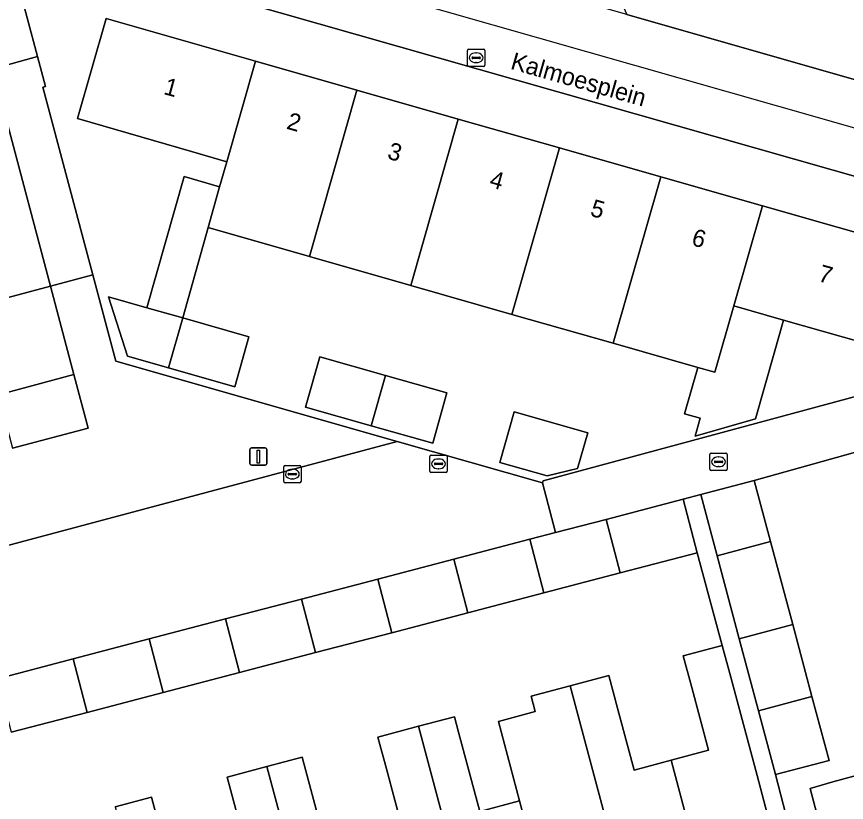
# Model space of a CAD drawing. Extents: x 162542 to 163147, y 380779 to 381521.
# Drawn here: x 163049.77 to 163097.76, y 381152.86 to 381198.29 of the extents above; entities that cross this region are included whole.
import ezdxf

# ---------------------------------------------------------------- set-up
doc = ezdxf.new("R2010")
doc.units = 0
for name, color, linetype in [('IMGEO_Brandkraan', 7, 'Continuous'), ('IMGEO_Erf', 7, 'Continuous'), ('IMGEO_Hek', 7, 'Continuous'), ('IMGEO_Kolk', 7, 'Continuous'), ('IMGEO_Lichtmast', 7, 'Continuous'), ('IMGEO_Lijnafwatering', 7, 'Continuous'), ('IMGEO_Muur', 7, 'Continuous'), ('IMGEO_Openbare_ruimte_label', 7, 'Continuous'), ('IMGEO_Pand', 7, 'Continuous'), ('IMGEO_Pand_nummerreeks', 7, 'Continuous'), ('IMGEO_Parkeervlak_open', 7, 'Continuous'), ('IMGEO_Rijbaan_lokaal_open', 7, 'Continuous'), ('IMGEO_Rioolput', 7, 'Continuous'), ('IMGEO_Voetpad_open', 7, 'Continuous')]:
    doc.layers.add(name, color=color, linetype=linetype)

msp = doc.modelspace()

# ---------------------------------------------------------------- linework, layer by layer
at = {"layer": 'IMGEO_Brandkraan'}
for p, q in [((163075.846, 381195.488), (163075.846, 381196.34)), ((163075.921, 381196.414), (163076.773, 381196.414)), ((163076.334, 381196.194), (163076.359, 381196.194)), ((163076.847, 381196.34), (163076.847, 381195.488)), ((163076.105, 381195.908), (163076.105, 381195.92)), ((163076.543, 381195.871), (163076.145, 381195.871)), ((163076.148, 381195.957), (163076.546, 381195.957)), ((163076.357, 381195.634), (163076.332, 381195.634)), ((163076.589, 381195.92), (163076.589, 381195.908)), ((163076.773, 381195.414), (163075.921, 381195.414))]:
    msp.add_line(p, q, dxfattribs=at)
for points in [[(163075.846, 381195.488), (163075.846, 381196.34)], [(163075.921, 381196.414), (163076.773, 381196.414)], [(163076.847, 381196.34), (163076.847, 381195.488)], [(163076.773, 381195.414), (163075.921, 381195.414)]]:
    msp.add_lwpolyline(points, dxfattribs=at)
for centre, radius, start, end in [((163075.923, 381196.338), 0.0765, 91.552, 178.448), ((163075.923, 381196.338), 0.0765, 91.552, 178.448), ((163076.771, 381196.338), 0.0765, 1.552, 88.448), ((163076.771, 381196.338), 0.0765, 1.552, 88.448), ((163076.145, 381195.917), 0.0403, 85.8775, 175.7526), ((163076.142, 381195.907), 0.0366, 178.938, 274.7102), ((163076.546, 381195.914), 0.043, 264.8664, 352.4533), ((163076.55, 381195.919), 0.0386, 1.7309, 96.639), ((163075.923, 381195.49), 0.0765, 181.552, 268.448), ((163075.923, 381195.49), 0.0765, 181.552, 268.448), ((163076.771, 381195.49), 0.0765, 271.552, 358.448), ((163076.771, 381195.49), 0.0765, 271.552, 358.448)]:
    msp.add_arc(centre, radius, start, end, dxfattribs=at)
for centre, major_axis, ratio, start_param, end_param in [((163076.333, 381195.914), (-0.387, 0.002), 0.722429, 4.712389, 7.853982), ((163076.358, 381195.914), (-0.39, 0.002), 0.717154, 1.570796, 4.712389)]:
    msp.add_ellipse(centre, major_axis=major_axis, ratio=ratio, start_param=start_param, end_param=end_param, dxfattribs=at)
at = {"layer": 'IMGEO_Erf'}
for points in [[(163122.252, 381182.237), (163055.792, 381201.152), (163050.413, 381202.683), (163049.784, 381200.477), (163050.98, 381195.991), (163051.445, 381194.245), (163051.289, 381194.207), (163054.175, 381183.358), (163055.502, 381178.371), (163071.786, 381173.732), (163080.176, 381171.342), (163080.212, 381171.448), (163099.213, 381176.572)], [(163099.897, 381179.109), (163094.123, 381180.752), (163093.574, 381178.828), (163092.495, 381175.045), (163089.002, 381174.038), (163089.297, 381175.073), (163088.402, 381175.328), (163089.168, 381178.014), (163084.273, 381179.41), (163078.416, 381181.081), (163072.56, 381182.751), (163066.704, 381184.422), (163060.849, 381186.092), (163059.395, 381180.871), (163063.207, 381179.789), (163062.385, 381176.895), (163058.561, 381177.987), (163056.181, 381178.667), (163055.093, 381182.092), (163057.306, 381181.464), (163059.46, 381189.046), (163061.511, 381188.449), (163061.93, 381189.889), (163059.879, 381190.486), (163053.298, 381192.402), (163054.944, 381198.178)], [(163054.944, 381198.178), (163063.591, 381195.712), (163069.447, 381194.042), (163075.304, 381192.372), (163081.16, 381190.701), (163087.017, 381189.031), (163092.897, 381187.354), (163101.552, 381184.886), (163103.844, 381184.229), (163117.51, 381180.318), (163115.739, 381174.104), (163115.86, 381174.069), (163115.74, 381173.646), (163115.634, 381173.676), (163115.377, 381172.776), (163114.392, 381169.191), (163112.904, 381163.78), (163111.322, 381158.026), (163111.24, 381157.726), (163112.88, 381157.3)], [(163048.711, 381176.434), (163053.09, 381177.599), (163051.732, 381182.709), (163045.956, 381181.172)], [(163072.129, 381151.178), (163071.159, 381154.804), (163070.667, 381156.642), (163073.011, 381157.266), (163075.094, 381157.821), (163075.333, 381156.928), (163076.562, 381152.336), (163078.861, 381152.951), (163077.633, 381157.543), (163079.768, 381158.114), (163079.531, 381159.002), (163081.776, 381159.6), (163084.015, 381160.196), (163084.517, 381158.321), (163085.478, 381154.729), (163087.62, 381155.302), (163089.781, 381155.88), (163088.813, 381159.499), (163088.32, 381161.342), (163090.576, 381161.943), (163089.122, 381167.3), (163084.667, 381166.133), (163080.265, 381164.98), (163075.864, 381163.827), (163071.462, 381162.675), (163067.06, 381161.524), (163062.658, 381160.372), (163058.256, 381159.221), (163053.854, 381158.069), (163049.453, 381156.917)], [(163062.456, 381152.449), (163061.955, 381154.323), (163064.245, 381154.932), (163066.287, 381155.476), (163066.786, 381153.608), (163067.749, 381150.006)], [(163055.481, 381152.599), (163057.58, 381153.158), (163058.06, 381151.364)]]:
    msp.add_lwpolyline(points, dxfattribs=at)
for points in [[(163074.659, 381176.539), (163073.832, 381173.625), (163070.272, 381174.642), (163066.483, 381175.724), (163067.306, 381178.626), (163071.112, 381177.546)], [(163100.954, 381164.642), (163104.635, 381165.359), (163104.813, 381166.002), (163106.311, 381171.41), (163107.341, 381175.13), (163107.49, 381175.095), (163107.666, 381175.733), (163092.428, 381171.468), (163093.369, 381167.949), (163094.654, 381163.144), (163095.764, 381158.993), (163096.753, 381155.294), (163093.663, 381154.468), (163094.842, 381149.844), (163096.544, 381150.299), (163095.651, 381153.67), (163096.968, 381154.056), (163101.753, 381155.352), (163101.58, 381155.657), (163102.726, 381159.791), (163099.542, 381159.171)], [(163082.801, 381174.228), (163082.2, 381172.172), (163080.445, 381171.735), (163077.718, 381172.514), (163078.547, 381175.435)]]:
    msp.add_lwpolyline(points, close=True, dxfattribs=at)
at = {"layer": 'IMGEO_Hek'}
for points in [[(163092.428, 381171.468), (163107.666, 381175.733)], [(163089.333, 381170.659), (163088.311, 381170.396)]]:
    msp.add_lwpolyline(points, dxfattribs=at)
at = {"layer": 'IMGEO_Kolk'}
for p, q in [((163089.864, 381172.13), (163089.864, 381172.982)), ((163089.939, 381173.056), (163090.791, 381173.056)), ((163090.166, 381172.599), (163090.564, 381172.599)), ((163090.352, 381172.836), (163090.377, 381172.836)), ((163090.865, 381172.982), (163090.865, 381172.13)), ((163065.219, 381171.419), (163065.219, 381172.271)), ((163065.294, 381172.345), (163066.146, 381172.345)), ((163065.707, 381172.125), (163065.732, 381172.125)), ((163066.22, 381172.271), (163066.22, 381171.419)), ((163090.123, 381172.55), (163090.123, 381172.562)), ((163090.561, 381172.513), (163090.163, 381172.513)), ((163090.375, 381172.276), (163090.35, 381172.276)), ((163090.607, 381172.562), (163090.607, 381172.55)), ((163065.478, 381171.839), (163065.478, 381171.851)), ((163065.916, 381171.802), (163065.518, 381171.802)), ((163065.521, 381171.888), (163065.919, 381171.888)), ((163065.962, 381171.851), (163065.962, 381171.839)), ((163090.791, 381172.056), (163089.939, 381172.056)), ((163066.146, 381171.345), (163065.294, 381171.345)), ((163065.73, 381171.565), (163065.705, 381171.565))]:
    msp.add_line(p, q, dxfattribs=at)
for points in [[(163089.864, 381172.13), (163089.864, 381172.982)], [(163089.939, 381173.056), (163090.791, 381173.056)], [(163090.865, 381172.982), (163090.865, 381172.13)], [(163065.219, 381171.419), (163065.219, 381172.271)], [(163065.294, 381172.345), (163066.146, 381172.345)], [(163066.22, 381172.271), (163066.22, 381171.419)], [(163090.791, 381172.056), (163089.939, 381172.056)], [(163066.146, 381171.345), (163065.294, 381171.345)]]:
    msp.add_lwpolyline(points, dxfattribs=at)
for centre, radius, start, end in [((163089.941, 381172.98), 0.0765, 91.552, 178.448), ((163089.941, 381172.98), 0.0765, 91.552, 178.448), ((163090.163, 381172.559), 0.0403, 85.8775, 175.7526), ((163090.568, 381172.561), 0.0386, 1.7309, 96.639), ((163090.789, 381172.98), 0.0765, 1.552, 88.448), ((163090.789, 381172.98), 0.0765, 1.552, 88.448), ((163065.296, 381172.269), 0.0765, 91.552, 178.448), ((163065.296, 381172.269), 0.0765, 91.552, 178.448), ((163066.144, 381172.269), 0.0765, 1.552, 88.448), ((163066.144, 381172.269), 0.0765, 1.552, 88.448), ((163089.941, 381172.132), 0.0765, 181.552, 268.448), ((163089.941, 381172.132), 0.0765, 181.552, 268.448), ((163090.16, 381172.549), 0.0366, 178.938, 274.7102), ((163090.564, 381172.556), 0.043, 264.8664, 352.4533), ((163090.789, 381172.132), 0.0765, 271.552, 358.448), ((163090.789, 381172.132), 0.0765, 271.552, 358.448), ((163065.518, 381171.848), 0.0403, 85.8775, 175.7526), ((163065.515, 381171.838), 0.0366, 178.938, 274.7102), ((163065.919, 381171.845), 0.043, 264.8664, 352.4533), ((163065.923, 381171.85), 0.0386, 1.7309, 96.639), ((163065.296, 381171.421), 0.0765, 181.552, 268.448), ((163065.296, 381171.421), 0.0765, 181.552, 268.448), ((163066.144, 381171.421), 0.0765, 271.552, 358.448), ((163066.144, 381171.421), 0.0765, 271.552, 358.448)]:
    msp.add_arc(centre, radius, start, end, dxfattribs=at)
for centre, major_axis, ratio, start_param, end_param in [((163090.351, 381172.556), (-0.387, 0.002), 0.722429, 4.712389, 7.853982), ((163090.376, 381172.556), (-0.39, 0.002), 0.717154, 1.570796, 4.712389), ((163065.706, 381171.845), (-0.387, 0.002), 0.722429, 4.712389, 7.853982), ((163065.731, 381171.845), (-0.39, 0.002), 0.717154, 1.570796, 4.712389)]:
    msp.add_ellipse(centre, major_axis=major_axis, ratio=ratio, start_param=start_param, end_param=end_param, dxfattribs=at)
at = {"layer": 'IMGEO_Lichtmast'}
for p, q in [((163063.255, 381172.461), (163063.255, 381173.261)), ((163063.255, 381173.261), (163063.255, 381172.461)), ((163063.355, 381173.361), (163064.145, 381173.361)), ((163064.145, 381173.361), (163063.355, 381173.361)), ((163064.245, 381173.261), (163064.245, 381172.461)), ((163064.245, 381172.461), (163064.245, 381173.261)), ((163064.145, 381172.361), (163063.355, 381172.361)), ((163063.355, 381172.361), (163064.145, 381172.361))]:
    msp.add_line(p, q, dxfattribs=at)
msp.add_lwpolyline([(163063.675, 381173.236), (163063.825, 381173.236), (163063.825, 381172.486), (163063.675, 381172.486), (163063.675, 381173.236)], dxfattribs=at)
for centre, start, end in [((163063.355, 381173.261), 90, 180), ((163063.355, 381173.261), 90, 180), ((163064.145, 381173.261), 0, 90), ((163064.145, 381173.261), 360, 90), ((163063.355, 381172.461), 180, 270), ((163063.355, 381172.461), 180, 270), ((163064.145, 381172.461), 270, 0), ((163064.145, 381172.461), 270, 0)]:
    msp.add_arc(centre, 0.1, start, end, dxfattribs=at)
at = {"layer": 'IMGEO_Lijnafwatering'}
for points in [[(163071.761, 381199.412), (163093.695, 381193.156)], [(163093.695, 381193.156), (163115.63, 381186.901)]]:
    msp.add_lwpolyline(points, dxfattribs=at)
at = {"layer": 'IMGEO_Muur'}
for points in [[(163054.175, 381183.358), (163051.289, 381194.207), (163051.445, 381194.245)], [(163071.786, 381173.732), (163055.502, 381178.371), (163054.175, 381183.358)], [(163051.732, 381182.709), (163053.09, 381177.599)], [(163099.897, 381179.109), (163099.187, 381176.668), (163099.213, 381176.572), (163080.212, 381171.448), (163080.176, 381171.342)], [(163080.176, 381171.342), (163071.786, 381173.732)]]:
    msp.add_lwpolyline(points, dxfattribs=at)
at = {"layer": 'IMGEO_Pand'}
for points in [[(163085.066, 381198.411), (163115.473, 381189.724), (163122.273, 381213.473), (163117.973, 381214.696), (163108.916, 381210.892), (163084.14, 381200.482)], [(163063.591, 381195.712), (163054.944, 381198.178), (163053.298, 381192.402), (163059.879, 381190.486), (163061.93, 381189.889)], [(163069.447, 381194.042), (163063.591, 381195.712), (163061.93, 381189.889), (163061.511, 381188.449), (163060.849, 381186.092), (163066.704, 381184.422)], [(163075.304, 381192.372), (163069.447, 381194.042), (163066.704, 381184.422), (163072.56, 381182.751)], [(163043.382, 381190.851), (163045.956, 381181.172), (163051.732, 381182.709), (163049.171, 381192.392)], [(163075.304, 381192.372), (163072.56, 381182.751), (163078.416, 381181.081), (163081.16, 381190.701)], [(163078.416, 381181.081), (163084.273, 381179.41), (163087.017, 381189.031), (163081.16, 381190.701)], [(163061.511, 381188.449), (163059.46, 381189.046), (163057.306, 381181.464), (163059.395, 381180.871), (163060.849, 381186.092)], [(163092.897, 381187.354), (163087.017, 381189.031), (163084.273, 381179.41), (163089.168, 381178.014), (163090.148, 381177.734), (163091.247, 381181.571)], [(163101.552, 381184.886), (163092.897, 381187.354), (163091.247, 381181.571), (163094.123, 381180.752), (163099.897, 381179.109)], [(163059.395, 381180.871), (163057.306, 381181.464), (163055.093, 381182.092), (163056.181, 381178.667), (163058.561, 381177.987)], [(163093.574, 381178.828), (163094.123, 381180.752), (163091.247, 381181.571), (163090.148, 381177.734), (163089.168, 381178.014), (163088.402, 381175.328), (163089.297, 381175.073), (163089.002, 381174.038), (163092.495, 381175.045)], [(163063.207, 381179.789), (163059.395, 381180.871), (163058.561, 381177.987), (163062.385, 381176.895)], [(163071.112, 381177.546), (163067.306, 381178.626), (163066.483, 381175.724), (163070.272, 381174.642)], [(163053.09, 381177.599), (163048.711, 381176.434), (163049.533, 381173.342), (163053.912, 381174.506)], [(163074.659, 381176.539), (163071.112, 381177.546), (163070.272, 381174.642), (163073.832, 381173.625)], [(163082.801, 381174.228), (163078.547, 381175.435), (163077.718, 381172.514), (163080.445, 381171.735), (163082.2, 381172.172)], [(163090.279, 381167.123), (163093.369, 381167.949), (163092.428, 381171.468), (163089.333, 381170.659)], [(163083.857, 381169.229), (163084.667, 381166.133), (163089.122, 381167.3), (163088.311, 381170.396)], [(163079.455, 381168.075), (163080.265, 381164.98), (163084.667, 381166.133), (163083.857, 381169.229), (163080.931, 381168.462)], [(163080.265, 381164.98), (163079.455, 381168.075), (163075.054, 381166.923), (163075.864, 381163.827)], [(163091.564, 381162.317), (163094.654, 381163.144), (163093.369, 381167.949), (163090.279, 381167.123)], [(163075.054, 381166.923), (163070.652, 381165.771), (163071.462, 381162.675), (163075.864, 381163.827)], [(163066.25, 381164.619), (163067.06, 381161.524), (163071.462, 381162.675), (163070.652, 381165.771)], [(163066.25, 381164.619), (163061.848, 381163.468), (163062.658, 381160.372), (163067.06, 381161.524)], [(163061.848, 381163.468), (163057.446, 381162.316), (163058.256, 381159.221), (163062.658, 381160.372)], [(163091.564, 381162.317), (163092.674, 381158.167), (163095.764, 381158.993), (163094.654, 381163.144)], [(163053.045, 381161.165), (163053.854, 381158.069), (163058.256, 381159.221), (163057.446, 381162.316)], [(163089.463, 381148.412), (163093.876, 381149.586), (163092.59, 381154.418), (163091.069, 381160.102), (163090.576, 381161.943), (163088.32, 381161.342), (163088.813, 381159.499), (163089.781, 381155.88), (163087.62, 381155.302)], [(163049.453, 381156.917), (163053.854, 381158.069), (163053.045, 381161.165), (163048.643, 381160.013)], [(163085.081, 381147.245), (163089.463, 381148.412), (163087.62, 381155.302), (163085.478, 381154.729), (163084.517, 381158.321), (163084.015, 381160.196), (163081.776, 381159.6)], [(163111.24, 381157.726), (163111.322, 381158.026), (163102.88, 381160.345), (163102.726, 381159.791), (163101.58, 381155.657), (163101.753, 381155.352), (163096.968, 381154.056), (163095.651, 381153.67), (163096.544, 381150.299), (163110.193, 381153.917)], [(163081.776, 381159.6), (163079.531, 381159.002), (163079.768, 381158.114), (163077.633, 381157.543), (163078.861, 381152.951), (163080.698, 381146.079), (163085.081, 381147.245)], [(163095.764, 381158.993), (163092.674, 381158.167), (163093.663, 381154.468), (163096.753, 381155.294)], [(163078.861, 381152.951), (163076.562, 381152.336), (163075.333, 381156.928), (163075.094, 381157.821), (163073.011, 381157.266), (163076.315, 381144.912), (163080.698, 381146.079)], [(163073.011, 381157.266), (163070.667, 381156.642), (163071.159, 381154.804), (163072.129, 381151.178), (163070.09, 381150.632), (163071.932, 381143.746), (163076.315, 381144.912)], [(163070.09, 381150.632), (163067.749, 381150.006), (163066.786, 381153.608), (163066.287, 381155.476), (163064.245, 381154.932), (163067.55, 381142.579), (163071.932, 381143.746)], [(163061.33, 381148.282), (163063.168, 381141.413), (163067.55, 381142.579), (163064.245, 381154.932), (163061.955, 381154.323), (163062.456, 381152.449), (163063.421, 381148.841)], [(163055.481, 381152.599), (163058.784, 381140.246), (163063.168, 381141.413), (163061.33, 381148.282), (163059.048, 381147.672), (163058.06, 381151.364), (163057.58, 381153.158)]]:
    msp.add_lwpolyline(points, close=True, dxfattribs=at)
at = {"layer": 'IMGEO_Parkeervlak_open'}
msp.add_lwpolyline([(162947.453, 381140.539), (163071.786, 381173.732), (163055.502, 381178.371), (163054.175, 381183.358), (163051.732, 381182.709), (163053.09, 381177.599), (163053.912, 381174.506), (163049.533, 381173.342)], dxfattribs=at)
at = {"layer": 'IMGEO_Rijbaan_lokaal_open'}
msp.add_lwpolyline([(162946.538, 381134.062), (163017.659, 381153.159), (163022.155, 381154.33), (163026.331, 381155.417), (163026.633, 381154.256), (163031.035, 381155.407), (163035.437, 381156.559), (163039.839, 381157.71), (163044.241, 381158.862), (163048.643, 381160.013), (163053.045, 381161.165), (163057.446, 381162.316), (163061.848, 381163.468), (163066.25, 381164.619), (163070.652, 381165.771), (163075.054, 381166.923), (163079.455, 381168.075), (163080.931, 381168.462), (163080.176, 381171.342), (163071.786, 381173.732), (162947.453, 381140.539)], dxfattribs=at)
at = {"layer": 'IMGEO_Rioolput'}
for p, q in [((163073.672, 381172.012), (163073.672, 381172.864)), ((163073.747, 381172.938), (163074.599, 381172.938)), ((163074.16, 381172.718), (163074.185, 381172.718)), ((163074.673, 381172.864), (163074.673, 381172.012)), ((163073.931, 381172.432), (163073.931, 381172.444)), ((163074.369, 381172.395), (163073.971, 381172.395)), ((163073.974, 381172.481), (163074.372, 381172.481)), ((163074.183, 381172.158), (163074.158, 381172.158)), ((163074.415, 381172.444), (163074.415, 381172.432)), ((163074.599, 381171.938), (163073.747, 381171.938))]:
    msp.add_line(p, q, dxfattribs=at)
for points in [[(163073.672, 381172.012), (163073.672, 381172.864)], [(163073.747, 381172.938), (163074.599, 381172.938)], [(163074.673, 381172.864), (163074.673, 381172.012)], [(163074.599, 381171.938), (163073.747, 381171.938)]]:
    msp.add_lwpolyline(points, dxfattribs=at)
for centre, radius, start, end in [((163073.749, 381172.862), 0.0765, 91.552, 178.448), ((163073.749, 381172.862), 0.0765, 91.552, 178.448), ((163074.597, 381172.862), 0.0765, 1.552, 88.448), ((163074.597, 381172.862), 0.0765, 1.552, 88.448), ((163073.971, 381172.441), 0.0403, 85.8775, 175.7526), ((163073.968, 381172.431), 0.0366, 178.938, 274.7102), ((163074.372, 381172.438), 0.043, 264.8664, 352.4533), ((163074.376, 381172.443), 0.0386, 1.7309, 96.639), ((163073.749, 381172.014), 0.0765, 181.552, 268.448), ((163073.749, 381172.014), 0.0765, 181.552, 268.448), ((163074.597, 381172.014), 0.0765, 271.552, 358.448), ((163074.597, 381172.014), 0.0765, 271.552, 358.448)]:
    msp.add_arc(centre, radius, start, end, dxfattribs=at)
for centre, major_axis, ratio, start_param, end_param in [((163074.159, 381172.438), (-0.387, 0.002), 0.722429, 4.712389, 7.853982), ((163074.184, 381172.438), (-0.39, 0.002), 0.717154, 1.570796, 4.712389)]:
    msp.add_ellipse(centre, major_axis=major_axis, ratio=ratio, start_param=start_param, end_param=end_param, dxfattribs=at)
at = {"layer": 'IMGEO_Voetpad_open'}
for points in [[(163115.473, 381189.724), (163085.066, 381198.411), (163060.858, 381205.299), (163060.513, 381205.397), (163051.416, 381208), (163050.413, 381202.683), (163055.792, 381201.152), (163122.252, 381182.237)], [(163051.289, 381194.207), (163051.445, 381194.245), (163050.98, 381195.991), (163048.392, 381195.282), (163049.171, 381192.392), (163051.732, 381182.709), (163054.175, 381183.358)], [(163083.857, 381169.229), (163088.311, 381170.396), (163089.333, 381170.659), (163092.428, 381171.468), (163107.666, 381175.733), (163107.796, 381176.203), (163106.09, 381176.67), (163101.423, 381175.423), (163103.844, 381184.229), (163101.552, 381184.886), (163099.897, 381179.109), (163099.187, 381176.668), (163099.213, 381176.572), (163080.212, 381171.448), (163080.176, 381171.342), (163080.931, 381168.462)], [(163090.279, 381167.123), (163089.333, 381170.659), (163088.311, 381170.396), (163089.122, 381167.3), (163090.576, 381161.943), (163091.069, 381160.102), (163092.59, 381154.418), (163093.876, 381149.586), (163094.842, 381149.844), (163093.663, 381154.468), (163092.674, 381158.167), (163091.564, 381162.317)]]:
    msp.add_lwpolyline(points, close=True, dxfattribs=at)
msp.add_lwpolyline([(163005.842, 381183.958), (163048.392, 381195.282), (163050.98, 381195.991), (163049.784, 381200.477), (163050.413, 381202.683), (163045.012, 381207.602)], dxfattribs=at)

# ---------------------------------------------------------------- texts
at = {"layer": 'IMGEO_Openbare_ruimte_label'}
msp.add_text('Kalmoesplein', height=1, rotation=344.1018, dxfattribs=at).set_placement((163078.28, 381195.285))
at = {"layer": 'IMGEO_Pand_nummerreeks'}
for s, rotation, p in [('1', 344.6848, (163058.224, 381193.825)), ('2', 344.2322, (163065.331, 381191.822)), ('3', 343.5746, (163071.156, 381190.1)), ('4', 344.1442, (163077.057, 381188.458)), ('5', 344.0104, (163082.887, 381186.795)), ('6', 343.6994, (163088.741, 381185.103)), ('7', 344.2666, (163096.067, 381183.014))]:
    msp.add_text(s, height=1, rotation=rotation, dxfattribs=at).set_placement(p)

doc.saveas('drawing.dxf')
